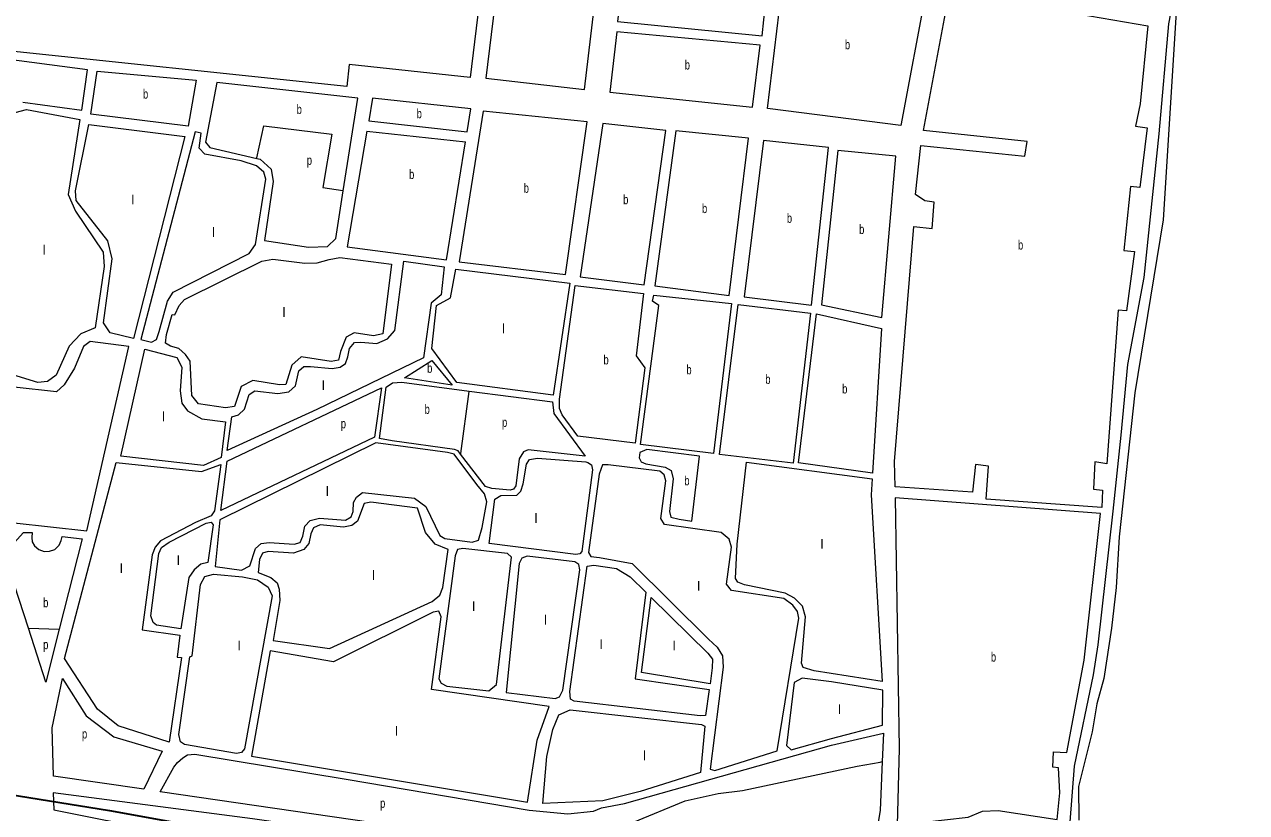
# Model space of a CAD drawing. Extents: x 639657 to 671642, y 222838 to 252123.
# Drawn here: x 650136 to 651445, y 246896 to 247740 of the extents above; entities that cross this region are included whole.
import ezdxf

# ---------------------------------------------------------------- set-up
doc = ezdxf.new("R2010")
doc.units = 0
doc.header["$LTSCALE"] = 4
for name, color, linetype, lineweight in [('1', 7, 'Continuous', 13), ('21', 7, 'Continuous', 13), ('5', 7, 'Continuous', 13), ('57', 7, 'Continuous', 35)]:
    doc.layers.add(name, color=color, linetype=linetype, lineweight=lineweight)
doc.layers.add('7', color=7, linetype='Continuous')

msp = doc.modelspace()

# ---------------------------------------------------------------- linework, layer by layer
at = {"layer": '1'}
for p, q in [((650504.599, 247636.605), (650609.879, 247625.038)), ((650502.741, 247625.799), (650608.161, 247614.348)), ((650197.68, 247189.23), (650173.131, 247092.277))]:
    msp.add_line(p, q, dxfattribs=at)
for points in [[(651247.888, 246827.725), (651255.88, 246885.876), (651260.24, 246945.481), (651280.583, 247043.611), (651285.669, 247075.594), (651301.653, 247218.79), (651310.372, 247300.202), (651317.637, 247375.798), (651335.075, 247468.839), (651351.059, 247622.939), (651361.23, 247740.695), (651365.953, 247764.683), (651375.398, 247900.611), (651381.937, 247990.018), (651388.476, 248064.888), (651393.562, 248128.127), (651408.456, 248269.87), (651444.61, 248504.2)], [(650630.9, 247827.4), (650613.25, 247683.29), (650483.7, 247696.94), (650481.12, 247673.71), (650100.83, 247713.57), (650093.95, 247719.17), (650101.71, 247779.82)], [(650134.4, 247656.72), (650197.52, 247648.21), (650203.49, 247691.3), (650102.82, 247704.55)], [(650492.84, 247661.23), (650341.88, 247677.86), (650329.99, 247613.89), (650334.52, 247608.27), (650384.845, 247596.519)], [(650384.845, 247596.519), (650388.48, 247595.67), (650400.11, 247584.94), (650402.33, 247571.94), (650393.13, 247508.54), (650440.05, 247501.48), (650460.32, 247502.24), (650469.28, 247510.65), (650477.304, 247561.931), (650492.84, 247661.23)], [(650609.879, 247625.038), (650613.84, 247649.68), (650508.8, 247661.04), (650504.599, 247636.605)], [(650502.741, 247625.799), (650481.41, 247501.73), (650587.85, 247487.98), (650608.161, 247614.348)], [(650124.94, 247206.39), (650202.88, 247197.84), (650247.71, 247395.07), (650206.32, 247400.61), (650199.05, 247395.11), (650189.65, 247371.79), (650178.51, 247353.91), (650170.34, 247346.58), (650125.09, 247351.68)], [(650529.87, 247293.95), (650516.17, 247296.59), (650523.46, 247351.68), (650530.13, 247356.18), (650540.06, 247356.87), (650612.14, 247347.425)], [(650612.14, 247347.425), (650701.32, 247335.74), (650702.75, 247323.2), (650736.23, 247277.68), (650675.39, 247284.29), (650670.25, 247282.29), (650665.79, 247274.89), (650662.03, 247245.73), (650659.75, 247242.47), (650656.21, 247241.11), (650636.35, 247242.97), (650629.54, 247245.31), (650603.022, 247279.927)], [(650603.022, 247279.927), (650600.53, 247283.18), (650596.33, 247284.95), (650529.87, 247293.95)], [(650140.2, 247093.34), (650125.31, 247139.39), (650114.94, 247173.84), (650134.97, 247195.88), (650144.3, 247195.89), (650143.79, 247190.64), (650144.32, 247185.9), (650146.57, 247181.79), (650151.31, 247177.66), (650156.97, 247175.46), (650162.86, 247175.73), (650168.66, 247177.74), (650173.31, 247182.31), (650175.41, 247187.33), (650176.23, 247191.67), (650197.68, 247189.23)], [(650173.131, 247092.277), (650158.82, 247035.76), (650140.2, 247093.34)], [(651000.03, 246968.29), (651055.73, 246981.14), (651054.453, 246950.481)], [(651038.18, 246816.235), (651037.11, 246810.01), (650998.27, 246813.93), (650281.15, 246917.99), (650296.04, 246944.5), (650299.98, 246949.59), (650305.54, 246954.67), (650310.7, 246957.65), (650318.47, 246958.32), (650480.53, 246931.87), (650676.58, 246898.59), (650717.66, 246894.58), (650745.4, 246897.38), (650753.98, 246900.86), (650778.51, 246905.51), (651000.03, 246968.29)], [(651054.453, 246950.481), (651052.28, 246898.28), (651038.18, 246816.235)]]:
    msp.add_lwpolyline(points, dxfattribs=at)
for points in [[(650735.7, 247670.29), (650752.92, 247814.83), (650647.66, 247826.1), (650630, 247682.41)], [(650933.15, 247796.63), (650779.13, 247812.02), (650771.16, 247743.19), (650926.04, 247727.79)], [(650949.26, 247795.11), (651102.01, 247778.54), (651074.3, 247631.71), (650931.6, 247650.12)], [(651098.6, 247626.59), (651126.52, 247775.14), (651338.93, 247738.48), (651330.68, 247654.87), (651325.56, 247631.01), (651338.03, 247629.31), (651330.39, 247565.25), (651320.51, 247566.53), (651313.31, 247497.97), (651324.7, 247496.91), (651315.99, 247433.28), (651307.18, 247433.92), (651294.98, 247269.51), (651282.08, 247271.64), (651280.62, 247242.41), (651290.51, 247241.14), (651289.47, 247222.65), (651165.87, 247231.71), (651168.17, 247266.96), (651154.41, 247268.66), (651151.02, 247239), (651068.48, 247244.89), (651067.57, 247271.97), (651088.45, 247523.64), (651108.01, 247521.3), (651110.11, 247549.67), (651100.01, 247550.95), (651090.11, 247557.81), (651095.83, 247610.25), (651207.19, 247598.81), (651209.53, 247614.72)], [(650923.67, 247717.9), (650770.3, 247732), (650762.76, 247667.47), (650915.49, 247651.43)], [(650206.97, 247643.82), (650213.92, 247689.96), (650319.79, 247680.39), (650311.31, 247631.14)], [(650138.31, 247648.78), (650195.35, 247638.03), (650182.87, 247557.95), (650190.5, 247540.18), (650220.29, 247496.22), (650221.42, 247480.87), (650211.76, 247414.94), (650196.47, 247408.6), (650183.81, 247395.39), (650169.85, 247364.23), (650160.58, 247357.49), (650150.38, 247356.63), (650109.18, 247369.08), (650102.92, 247381.02), (650101.06, 247462.45), (650105.21, 247519.92), (650117.3, 247616.76), (650121.35, 247638.23), (650126.18, 247645.69)], [(650715.44, 247472.38), (650738.69, 247635.86), (650627.2, 247647.14), (650601.59, 247485.81)], [(650204.94, 247632.9), (650307.54, 247620.05), (650252.61, 247403.83), (650227.71, 247409.57), (650220.76, 247420.41), (650229.78, 247488.83), (650225.42, 247508.2), (650191.28, 247551.36), (650190.66, 247561.75)], [(650323.23, 247607.35), (650325.16, 247623.68), (650318.86, 247625.1), (650260.45, 247402.53), (650272.19, 247399.7), (650277.24, 247402.47), (650280.39, 247411.15), (650289.08, 247443.47), (650295.31, 247453.24), (650376.69, 247494.66), (650383.33, 247504.26), (650394.41, 247574.23), (650392.2, 247581.81), (650384.49, 247588.74), (650368.07, 247593.84), (650329.3, 247601.08)], [(650799.43, 247461.12), (650822.69, 247626.55), (650755.23, 247633.91), (650731.12, 247469.57)], [(650890.73, 247449.86), (650911.19, 247618.09), (650833.64, 247626.11), (650810.82, 247460.04)], [(650978.58, 247439.46), (650997.1, 247608.12), (650927.51, 247615.71), (650906.62, 247448.34)], [(651007.07, 247605.18), (650989.45, 247439.74), (651054.21, 247426.02), (651069.2, 247598.83)], [(650529.12, 247483.34), (650519.6, 247408.81), (650509.83, 247406.48), (650489.06, 247409.91), (650480.38, 247405.15), (650474.33, 247389.6), (650472.11, 247380.58), (650464.42, 247379.05), (650432.29, 247384.16), (650422.38, 247375.23), (650415.82, 247354.44), (650409.15, 247353.96), (650380.53, 247358.59), (650367.92, 247352.1), (650360.76, 247330.85), (650351.44, 247329.32), (650322.35, 247333.69), (650315.34, 247342.59), (650313.4, 247379.43), (650308.54, 247386.62), (650301.27, 247392.84), (650292.21, 247395.51), (650287, 247398.62), (650288.06, 247407.8), (650294.26, 247429.19), (650297.06, 247429.01), (650301.48, 247439.03), (650307.34, 247445.38), (650390.08, 247486.5), (650402.07, 247488.53), (650436.39, 247484.4), (650449.55, 247484.75), (650462.17, 247488.2), (650473.73, 247490.28)], [(650542.34, 247486.53), (650585.42, 247480.59), (650582.35, 247450.3), (650571.63, 247441.68), (650563.35, 247382.81), (650449.21, 247327.46), (650353.02, 247283.64), (650358.21, 247319.93), (650365.11, 247322.02), (650371.67, 247327.95), (650376.64, 247343.66), (650382.83, 247347.69), (650407.26, 247344.86), (650419.22, 247346.68), (650426.26, 247352.98), (650429.75, 247368.89), (650435.16, 247373.57), (650442.23, 247373.79), (650465.33, 247371.47), (650474.19, 247372.86), (650479.63, 247376.99), (650482.24, 247384.12), (650483.9, 247393.11), (650489.41, 247399.3), (650496.06, 247399.58), (650513.21, 247398.19), (650524.85, 247403.2), (650532.47, 247412.14)], [(650597.86, 247478.01), (650720.08, 247462.77), (650702.26, 247343.02), (650599.1, 247356.6), (650572.2, 247392.87), (650577.1, 247438.87), (650592.24, 247447.31)], [(650725.71, 247460.37), (650798.87, 247451.69), (650791.16, 247385.13), (650800.46, 247372.34), (650790.02, 247291.51), (650728.64, 247299.11), (650711.63, 247322.08), (650708.97, 247328.74), (650709.02, 247338.61)], [(650809.93, 247450.16), (650892.99, 247440.98), (650873.8, 247280.49), (650795.79, 247290.06), (650815.23, 247439.01), (650808.38, 247443.54)], [(650900.14, 247440.21), (650977.76, 247430.91), (650958.96, 247270.03), (650880.17, 247279.5)], [(650984.26, 247430.14), (651053.73, 247414.41), (651044.09, 247259.48), (650964.77, 247270.38)], [(650239.15, 247277.7), (650265, 247392.07), (650299.26, 247383.16), (650304.34, 247372.83), (650302.85, 247347.58), (650304.49, 247334.26), (650310.63, 247326.16), (650325.79, 247317.59), (650351.3, 247314.31), (650346.77, 247276.27), (650327.65, 247267.74)], [(650542.78, 247361.7), (650572.2, 247380.08), (650594.04, 247353.81)], [(650353.02, 247272.17), (650518.36, 247350.75), (650510.75, 247298.09), (650346.28, 247219.49)], [(650589.04, 247281.4), (650512.29, 247291.92), (650345.04, 247209.59), (650340.26, 247159.46), (650368.3, 247155.72), (650377.25, 247160.35), (650383.56, 247178.86), (650389.36, 247184.13), (650398.16, 247185.2), (650424.82, 247183.28), (650431.15, 247185.23), (650434.13, 247192.07), (650436.31, 247202.5), (650441.82, 247208.78), (650452.01, 247211.39), (650479.72, 247209.21), (650485.81, 247212.6), (650488, 247218.37), (650488.32, 247227.85), (650491.49, 247233.7), (650497.81, 247238.79), (650553.54, 247232.77), (650565.81, 247223.62), (650580.75, 247192.77), (650586.16, 247189.64), (650615.24, 247185.65), (650622.12, 247187.74), (650626.24, 247201.26), (650631.18, 247228.84), (650628.65, 247237.2), (650620.39, 247247.21), (650596.27, 247279.76)], [(650837.22, 247210.23), (650850.52, 247207.87), (650858.85, 247277.68), (650802.53, 247284.94), (650794.93, 247281.54), (650794.39, 247275.99), (650796.37, 247271.49), (650801.41, 247269.61), (650821.96, 247265.71), (650828.44, 247262.44), (650830.78, 247253.45), (650826.67, 247218.5), (650828.22, 247212.44)], [(650290.802, 246971.171), (650236.37, 246988.71), (650214.03, 247006.8), (650178.8, 247060.83), (650234.06, 247270.719), (650325.57, 247261.2), (650346.3, 247268.87), (650339.32, 247219.25), (650335.78, 247213.89), (650319.11, 247206.65), (650281.82, 247186.96), (650275.81, 247180.1), (650272.87, 247172.05), (650261.92, 247091.69), (650302.22, 247085.84), (650299.46, 247062.39), (650304.26, 247061.95)], [(650737, 247271.4), (650739.41, 247270.86), (650743.28, 247268.27), (650744.17, 247262.95), (650732.81, 247175.6), (650730.6, 247172.87), (650726.3, 247172.27), (650633.53, 247184.12), (650639.58, 247231.7), (650646.14, 247235.45), (650663.26, 247235.71), (650667.35, 247240.34), (650670, 247247.89), (650673.55, 247269.16), (650676.82, 247274.13), (650685.25, 247275.68)], [(650870.16, 246942.54), (650875.34, 246940.86), (650942, 246961.93), (650965.03, 247104), (650963.67, 247111.45), (650958.72, 247117.97), (650948.99, 247125.16), (650892.98, 247133.81), (650887.71, 247140.39), (650892.91, 247180.17), (650890.63, 247188.82), (650882.07, 247195.85), (650821.29, 247204.4), (650817.52, 247210.87), (650822.71, 247251.31), (650820.86, 247257.63), (650816.44, 247261.7), (650761.11, 247268.21), (650755.06, 247268.28), (650751.32, 247258.29), (650739.9, 247174.41), (650742.56, 247170.15), (650751.72, 247169.11), (650786.63, 247162.69), (650868.37, 247081.74), (650877.91, 247073.18), (650883.43, 247063.75), (650884.07, 247051.75)], [(650909.22, 247271.18), (651043.54, 247253.54), (651042.82, 247236.41), (651054.43, 247036.15), (650981.5, 247047.92), (650969.96, 247051.34), (650968, 247055.94), (650972.28, 247105.61), (650968.96, 247117), (650960.53, 247125.74), (650950.41, 247130.81), (650907.12, 247140), (650900.01, 247142.6), (650897.52, 247146.51), (650899.21, 247183.53)], [(650565.52, 247196.05), (650556.73, 247222.05), (650506.9, 247228.55), (650499.88, 247227.03), (650492.65, 247208.09), (650486.62, 247203.5), (650477.69, 247201.48), (650452.62, 247203.94), (650445.41, 247201.03), (650442.48, 247194.61), (650440.52, 247184.16), (650434.98, 247177.66), (650423.96, 247173.76), (650396.86, 247175.63), (650390.75, 247173.66), (650387.58, 247167.05), (650386.12, 247153.17), (650399.88, 247147.82), (650406.52, 247141.82), (650408.64, 247135.14), (650409.35, 247122.92), (650402.15, 247080.37), (650462.6, 247071.65), (650572.71, 247121.85), (650580.91, 247128.85), (650584.08, 247137.08), (650589.61, 247177.69), (650575.9, 247183.36)], [(651270.83, 247059.11), (651288.19, 247216.42), (651068.5, 247232.86), (651072.59, 246964.7), (651070.37, 246882.41), (651146.66, 246890.9), (651161.91, 246897.37), (651178.67, 246898.25), (651241.88, 246888.67), (651244.63, 246917.04), (651243.08, 246943.89), (651237.06, 246944.53), (651237.89, 246961.08), (651252.29, 246960.24)], [(650335.81, 247206.96), (650338.12, 247204.04), (650332.4, 247163.68), (650324.7, 247161.92), (650317.84, 247156.04), (650312.06, 247147.73), (650303.61, 247092.9), (650277.5, 247096.48), (650273.89, 247099.36), (650271.22, 247106.76), (650279.97, 247173.35), (650282.82, 247180), (650290.85, 247185.72), (650330.71, 247206.03)], [(650653.27, 247173.51), (650605.24, 247178.9), (650599.67, 247177.72), (650597.11, 247170.81), (650579.71, 247039.13), (650582.1, 247034.47), (650588.36, 247031.23), (650633.24, 247026.48), (650641.41, 247033.27), (650657.47, 247169.36)], [(650725.46, 247164.48), (650674.39, 247170.61), (650668.48, 247168.5), (650665.66, 247162.82), (650651.69, 247024.6), (650704.33, 247018.14), (650709.02, 247019.99), (650712.37, 247027.11), (650730.59, 247156.09), (650729.51, 247161.65)], [(650338.51, 247151.36), (650369.34, 247148.33), (650385.67, 247145.11), (650397.07, 247137.49), (650401.19, 247128.04), (650371.63, 246964.35), (650368.25, 246960.15), (650363.13, 246959.12), (650307.48, 246968.92), (650303.22, 246971.78), (650301.46, 246979.49), (650313.01, 247062.7), (650315.52, 247063.66), (650324.55, 247140.17), (650328.98, 247148.88)], [(650784.66, 247148.24), (650801.31, 247131.91), (650789.88, 247039.16), (650869.27, 247027.93), (650865.3, 246999.74), (650859.64, 246999.44), (650724.68, 247015.13), (650720.76, 247017.3), (650719.83, 247025.55), (650738.56, 247159.86), (650745.72, 247160.83), (650769.8, 247157.42)], [(650872.5, 247050.96), (650870.09, 247033.82), (650796.75, 247045.87), (650807.05, 247126.28), (650867.73, 247066.77), (650872.68, 247060.25)], [(650379.21, 246956.49), (650674.5, 246907.11), (650684.94, 246973.47), (650697.98, 247009.59), (650571.79, 247027.87), (650582.16, 247105.51), (650579.76, 247111.68), (650573.75, 247110.45), (650466.94, 247057.52), (650399.23, 247069.29)], [(650176.65, 247039.499), (650202.15, 246999.409), (650231.549, 246977), (650283.346, 246961.594), (650263.747, 246920.977), (650167.152, 246934.983), (650165.752, 246986.804)], [(651054.76, 246989.41), (651055.23, 247027.04), (651000.05, 247035.88), (650968.63, 247039.94), (650960.1, 247035.26), (650951.88, 246967.83), (650957.08, 246963.11), (651000.03, 246975.3)], [(650755.46, 246908.56), (650691.06, 246905.7), (650695.42, 246955.9), (650701.63, 246984.83), (650708.2, 247000.5), (650720.39, 247005.87), (650860.79, 246990.4), (650864.53, 246988.48), (650859.81, 246938.76), (650795.4, 246918.36)], [(650572.9, 246740.771), (650652.355, 246792.613), (650702.337, 246802.263), (650907.085, 246771.559), (651116.657, 246726.818), (651177.161, 246709.273), (651186.807, 246708.396), (651194.698, 246717.168), (651199.96, 246728.573), (651205.221, 246739.1), (651205.221, 246748.75), (651200.837, 246757.523), (651195.575, 246764.541), (651190.314, 246766.295), (651173.654, 246770.682), (651041.246, 246797), (651038.616, 246794.368), (650380.086, 246889.113), (650166.568, 246917.185), (650167.445, 246898.762), (650502.41, 246832.09)]]:
    msp.add_lwpolyline(points, close=True, dxfattribs=at)
at = {"layer": '21'}
for points in [[(650384.845, 247596.519), (650384.954, 247597.019), (650392.41, 247631.336), (650464.963, 247622.626), (650455.531, 247565.283), (650476.804, 247562.008), (650477.304, 247561.931)], [(650603.022, 247279.927), (650603.09, 247280.427), (650612.072, 247346.925), (650612.14, 247347.425)], [(650140.2, 247093.34), (650140.701, 247093.324), (650172.631, 247092.293), (650173.131, 247092.277)], [(651038.18, 246816.235), (651036.35, 246816.5), (650790.84, 246852.13), (650777.96, 246862.04), (650778.82, 246878.61), (650788.28, 246885.71), (650843.49, 246908.48), (650878.72, 246916.2), (650904.71, 246919.42), (651027.71, 246945.48), (651052.454, 246950.107), (651054.453, 246950.481)]]:
    msp.add_lwpolyline(points, dxfattribs=at)
at = {"layer": '5'}
for p, q in [((651369.42, 247758.94), (651355.38, 247530.91)), ((651355.38, 247530.91), (651324.94, 247345.62)), ((651324.94, 247345.62), (651308.22, 247191.09)), ((651308.22, 247191.09), (651304.87, 247137.16)), ((651304.87, 247137.16), (651300, 247093.53)), ((651300, 247093.53), (651291.71, 247039.58)), ((651291.71, 247039.58), (651284.23, 247012.28)), ((651284.23, 247012.28), (651279.34, 246982.41)), ((651279.34, 246982.41), (651264.82, 246923.95)), ((651264.82, 246923.95), (651264.88, 246887.85))]:
    msp.add_line(p, q, dxfattribs=at)
at = {"layer": '57'}
msp.add_lwpolyline([(648760.69, 247274.301), (649178.158, 247093.652), (649249.461, 247059.133), (650098.197, 246918.756), (650227.003, 246898.045), (651117.141, 246736.957), (651195.344, 246702.438), (651372.452, 246631.099)], dxfattribs=at)

# ---------------------------------------------------------------- texts
at = {"layer": '7', "width": 0.75}
for s, p in [('b', (651014.514, 247713.41)), ('b', (650843.02, 247691.715)), ('b', (650262.932, 247660.55)), ('b', (650427.43, 247644.11)), ('b', (650555.964, 247639.605)), ('p', (650438.313, 247589.67)), ('b', (650547.84, 247574.51)), ('b', (650670.598, 247559.76)), ('b', (650777.066, 247547.515)), ('b', (650861.489, 247537.985)), ('b', (650952.384, 247527.585)), ('b', (651029.755, 247515.6)), ('b', (651199.902, 247498.895)), ('b', (650755.99, 247375.94)), ('b', (650567.148, 247366.945)), ('b', (650844.778, 247365.325)), ('b', (650929.235, 247355.12)), ('b', (651011.625, 247344.81)), ('b', (650564.45, 247322.952)), ('p', (650474.708, 247307.525)), ('p', (650647.384, 247308.977)), ('b', (650842.535, 247246.405)), ('b', (650156.012, 247115.825)), ('p', (650156.012, 247070.885)), ('b', (651170.863, 247057.635)), ('p', (650197.606, 246975.272)), ('p', (650516.789, 246901.041))]:
    msp.add_text(s, height=10, dxfattribs=at).set_placement(p)
at = {"layer": '7'}
for p in [(650250.613, 247547.241), (650336.951, 247512.4), (650155.569, 247493.527), (650412.407, 247426.748), (650647.478, 247409.327), (650454.487, 247348.354), (650283.262, 247314.965), (650458.84, 247235.12), (650682.303, 247206.085), (650988.477, 247178.502), (650238.279, 247152.372), (650299.224, 247161.082), (650508.176, 247145.113), (650856.431, 247133.499), (650615.555, 247111.723), (650692.461, 247097.206), (650364.522, 247069.623), (650751.954, 247071.075), (650830.312, 247069.623), (651007.342, 247001.392), (650532.845, 246978.164), (650798.389, 246952.033)]:
    msp.add_text('l', height=10, dxfattribs=at).set_placement(p)

doc.saveas('drawing.dxf')
